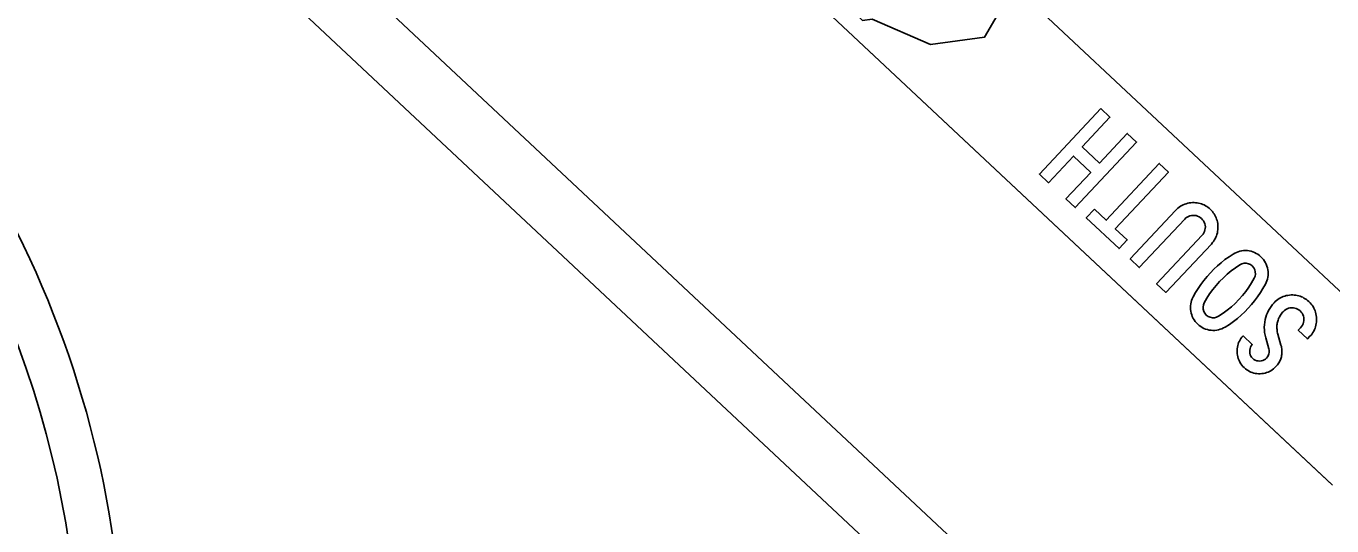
# Model space of a CAD drawing. Extents: x 1581789 to 1622364, y 1043167 to 1103486.
# Drawn here: x 1616505.34 to 1616519.89, y 1100728.45 to 1100734.01 of the extents above; entities that cross this region are included whole.
import ezdxf

# ---------------------------------------------------------------- set-up
doc = ezdxf.new("R2010")
doc.units = 0
doc.layers.add('RD_PD_PatLn2', color=7, linetype='Continuous')

msp = doc.modelspace()

# ---------------------------------------------------------------- linework, layer by layer
at = {"layer": 'RD_PD_PatLn2'}
for p, q in [((1616506.393, 1100741.546), (1616519.888, 1100728.907)), ((1616506.4, 1100741.539), (1616519.895, 1100728.9))]:
    msp.add_line(p, q, dxfattribs=at)
for points in [[(1616457.324, 1100782.935), (1616517.661, 1100726.425), (1616517.205, 1100725.939), (1616456.869, 1100782.448), (1616457.324, 1100782.935), (1616457.324, 1100782.935)], [(1616521.013, 1100730.093), (1616516.028, 1100734.758), (1616516.005, 1100734.714), (1616516.138, 1100734.517), (1616516.095, 1100734.387), (1616516.14, 1100734.29), (1616516.159, 1100734.134), (1616516.018, 1100733.891), (1616515.417, 1100733.809), (1616514.764, 1100734.091), (1616514.657, 1100734.077), (1616513.485, 1100735.258), (1616513.536, 1100735.808), (1616512.81, 1100736.513), (1616512.806, 1100736.946), (1616512.784, 1100737.795), (1616507.515, 1100742.73)], [(1616517.312, 1100733.095), (1616517.415, 1100732.999), (1616517.106, 1100732.669), (1616517.299, 1100732.488), (1616517.607, 1100732.818), (1616517.711, 1100732.722), (1616517.028, 1100731.993), (1616516.925, 1100732.089), (1616517.202, 1100732.385), (1616517.009, 1100732.566), (1616516.732, 1100732.27), (1616516.629, 1100732.366), (1616517.312, 1100733.095), (1616517.312, 1100733.095)], [(1616517.242, 1100731.975), (1616517.373, 1100731.852), (1616517.965, 1100732.484), (1616518.067, 1100732.388), (1616517.475, 1100731.756), (1616517.607, 1100731.633), (1616517.516, 1100731.536), (1616517.151, 1100731.878), (1616517.242, 1100731.975), (1616517.242, 1100731.975)], [(1616517.639, 1100731.42), (1616518.146, 1100731.961), (1616518.159, 1100731.975), (1616518.172, 1100731.987), (1616518.187, 1100731.998), (1616518.201, 1100732.008), (1616518.216, 1100732.017), (1616518.232, 1100732.024), (1616518.248, 1100732.031), (1616518.265, 1100732.036), (1616518.282, 1100732.041), (1616518.299, 1100732.044), (1616518.317, 1100732.046), (1616518.336, 1100732.048), (1616518.353, 1100732.048), (1616518.37, 1100732.047), (1616518.387, 1100732.045), (1616518.403, 1100732.042), (1616518.419, 1100732.039), (1616518.434, 1100732.034), (1616518.449, 1100732.028), (1616518.464, 1100732.022), (1616518.479, 1100732.014), (1616518.493, 1100732.006), (1616518.506, 1100731.996), (1616518.52, 1100731.985), (1616518.532, 1100731.974), (1616518.545, 1100731.962), (1616518.556, 1100731.949), (1616518.566, 1100731.936), (1616518.576, 1100731.923), (1616518.584, 1100731.909), (1616518.592, 1100731.895), (1616518.598, 1100731.88), (1616518.604, 1100731.865), (1616518.609, 1100731.85), (1616518.613, 1100731.834), (1616518.616, 1100731.817), (1616518.617, 1100731.801), (1616518.618, 1100731.783), (1616518.618, 1100731.765), (1616518.617, 1100731.746), (1616518.615, 1100731.729), (1616518.612, 1100731.711), (1616518.607, 1100731.694), (1616518.602, 1100731.678), (1616518.595, 1100731.662), (1616518.587, 1100731.646), (1616518.578, 1100731.631), (1616518.568, 1100731.616), (1616518.557, 1100731.602), (1616518.545, 1100731.587), (1616518.038, 1100731.047), (1616517.935, 1100731.143), (1616518.441, 1100731.684), (1616518.453, 1100731.698), (1616518.462, 1100731.712), (1616518.469, 1100731.728), (1616518.474, 1100731.744), (1616518.477, 1100731.761), (1616518.478, 1100731.779), (1616518.476, 1100731.796), (1616518.472, 1100731.813), (1616518.466, 1100731.829), (1616518.458, 1100731.844), (1616518.448, 1100731.858), (1616518.436, 1100731.871), (1616518.422, 1100731.882), (1616518.408, 1100731.891), (1616518.392, 1100731.898), (1616518.376, 1100731.903), (1616518.359, 1100731.906), (1616518.341, 1100731.906), (1616518.323, 1100731.904), (1616518.306, 1100731.901), (1616518.29, 1100731.895), (1616518.276, 1100731.887), (1616518.262, 1100731.877), (1616518.249, 1100731.864), (1616517.742, 1100731.324), (1616517.639, 1100731.42), (1616517.639, 1100731.42)], [(1616518.534, 1100731.266), (1616518.573, 1100731.306), (1616518.613, 1100731.343), (1616518.654, 1100731.379), (1616518.697, 1100731.413), (1616518.742, 1100731.444), (1616518.788, 1100731.474), (1616518.806, 1100731.485), (1616518.825, 1100731.494), (1616518.844, 1100731.501), (1616518.864, 1100731.507), (1616518.884, 1100731.511), (1616518.905, 1100731.513), (1616518.926, 1100731.514), (1616518.947, 1100731.513), (1616518.968, 1100731.51), (1616518.989, 1100731.506), (1616519.008, 1100731.5), (1616519.027, 1100731.492), (1616519.046, 1100731.483), (1616519.064, 1100731.472), (1616519.081, 1100731.459), (1616519.097, 1100731.445), (1616519.112, 1100731.43), (1616519.126, 1100731.414), (1616519.138, 1100731.397), (1616519.148, 1100731.379), (1616519.157, 1100731.361), (1616519.164, 1100731.341), (1616519.17, 1100731.321), (1616519.174, 1100731.3), (1616519.177, 1100731.279), (1616519.178, 1100731.258), (1616519.177, 1100731.237), (1616519.174, 1100731.217), (1616519.17, 1100731.197), (1616519.164, 1100731.178), (1616519.157, 1100731.158), (1616519.147, 1100731.139), (1616519.12, 1100731.091), (1616519.091, 1100731.045), (1616519.06, 1100730.999), (1616519.027, 1100730.955), (1616518.992, 1100730.913), (1616518.956, 1100730.872), (1616518.917, 1100730.832), (1616518.876, 1100730.794), (1616518.835, 1100730.758), (1616518.791, 1100730.724), (1616518.747, 1100730.692), (1616518.7, 1100730.662), (1616518.682, 1100730.652), (1616518.663, 1100730.643), (1616518.644, 1100730.637), (1616518.625, 1100730.631), (1616518.605, 1100730.627), (1616518.584, 1100730.625), (1616518.563, 1100730.625), (1616518.542, 1100730.626), (1616518.521, 1100730.629), (1616518.501, 1100730.634), (1616518.481, 1100730.64), (1616518.462, 1100730.647), (1616518.444, 1100730.657), (1616518.426, 1100730.667), (1616518.41, 1100730.68), (1616518.394, 1100730.694), (1616518.378, 1100730.709), (1616518.365, 1100730.725), (1616518.353, 1100730.742), (1616518.342, 1100730.759), (1616518.333, 1100730.778), (1616518.326, 1100730.797), (1616518.32, 1100730.817), (1616518.316, 1100730.838), (1616518.313, 1100730.858), (1616518.312, 1100730.879), (1616518.313, 1100730.9), (1616518.315, 1100730.919), (1616518.319, 1100730.939), (1616518.325, 1100730.959), (1616518.333, 1100730.978), (1616518.342, 1100730.997), (1616518.368, 1100731.045), (1616518.397, 1100731.092), (1616518.428, 1100731.137), (1616518.461, 1100731.181), (1616518.497, 1100731.225), (1616518.534, 1100731.266), (1616518.534, 1100731.266)], [(1616518.637, 1100731.17), (1616518.598, 1100731.125), (1616518.561, 1100731.079), (1616518.526, 1100731.031), (1616518.495, 1100730.982), (1616518.466, 1100730.931), (1616518.457, 1100730.909), (1616518.453, 1100730.885), (1616518.455, 1100730.861), (1616518.461, 1100730.836), (1616518.473, 1100730.815), (1616518.489, 1100730.796), (1616518.509, 1100730.781), (1616518.532, 1100730.771), (1616518.556, 1100730.766), (1616518.581, 1100730.766), (1616518.604, 1100730.772), (1616518.626, 1100730.782), (1616518.675, 1100730.815), (1616518.722, 1100730.849), (1616518.768, 1100730.886), (1616518.811, 1100730.926), (1616518.852, 1100730.968), (1616518.891, 1100731.012), (1616518.928, 1100731.057), (1616518.962, 1100731.105), (1616518.993, 1100731.154), (1616519.022, 1100731.205), (1616519.032, 1100731.228), (1616519.036, 1100731.252), (1616519.035, 1100731.277), (1616519.028, 1100731.301), (1616519.017, 1100731.323), (1616519.001, 1100731.342), (1616518.981, 1100731.357), (1616518.958, 1100731.367), (1616518.934, 1100731.372), (1616518.909, 1100731.372), (1616518.886, 1100731.366), (1616518.863, 1100731.356), (1616518.814, 1100731.323), (1616518.767, 1100731.288), (1616518.722, 1100731.251), (1616518.679, 1100731.212), (1616518.637, 1100731.17), (1616518.637, 1100731.17)], [(1616518.839, 1100730.33), (1616518.835, 1100730.347), (1616518.833, 1100730.365), (1616518.831, 1100730.384), (1616518.831, 1100730.402), (1616518.832, 1100730.421), (1616518.835, 1100730.438), (1616518.839, 1100730.455), (1616518.843, 1100730.472), (1616518.849, 1100730.489), (1616518.857, 1100730.504), (1616518.865, 1100730.52), (1616518.875, 1100730.534), (1616518.886, 1100730.549), (1616518.898, 1100730.563), (1616519.001, 1100730.466), (1616518.99, 1100730.453), (1616518.982, 1100730.438), (1616518.976, 1100730.422), (1616518.972, 1100730.406), (1616518.972, 1100730.388), (1616518.973, 1100730.371), (1616518.978, 1100730.354), (1616518.985, 1100730.339), (1616518.994, 1100730.325), (1616519.006, 1100730.312), (1616519.019, 1100730.301), (1616519.034, 1100730.293), (1616519.05, 1100730.287), (1616519.066, 1100730.284), (1616519.084, 1100730.283), (1616519.101, 1100730.285), (1616519.118, 1100730.289), (1616519.133, 1100730.296), (1616519.147, 1100730.305), (1616519.16, 1100730.317), (1616519.169, 1100730.329), (1616519.177, 1100730.34), (1616519.183, 1100730.353), (1616519.187, 1100730.365), (1616519.19, 1100730.379), (1616519.19, 1100730.392), (1616519.189, 1100730.406), (1616519.186, 1100730.421), (1616519.151, 1100730.542), (1616519.144, 1100730.571), (1616519.139, 1100730.6), (1616519.136, 1100730.629), (1616519.135, 1100730.659), (1616519.137, 1100730.688), (1616519.14, 1100730.717), (1616519.146, 1100730.747), (1616519.153, 1100730.773), (1616519.161, 1100730.798), (1616519.171, 1100730.822), (1616519.183, 1100730.846), (1616519.196, 1100730.869), (1616519.21, 1100730.891), (1616519.226, 1100730.912), (1616519.244, 1100730.932), (1616519.257, 1100730.946), (1616519.271, 1100730.958), (1616519.285, 1100730.968), (1616519.3, 1100730.979), (1616519.315, 1100730.987), (1616519.331, 1100730.995), (1616519.347, 1100731.002), (1616519.363, 1100731.007), (1616519.38, 1100731.012), (1616519.398, 1100731.015), (1616519.416, 1100731.017), (1616519.435, 1100731.019), (1616519.452, 1100731.019), (1616519.469, 1100731.018), (1616519.486, 1100731.016), (1616519.502, 1100731.013), (1616519.518, 1100731.01), (1616519.533, 1100731.005), (1616519.548, 1100730.999), (1616519.563, 1100730.993), (1616519.577, 1100730.985), (1616519.591, 1100730.977), (1616519.605, 1100730.967), (1616519.618, 1100730.956), (1616519.631, 1100730.945), (1616519.645, 1100730.932), (1616519.657, 1100730.918), (1616519.667, 1100730.904), (1616519.678, 1100730.889), (1616519.686, 1100730.874), (1616519.694, 1100730.859), (1616519.701, 1100730.843), (1616519.706, 1100730.826), (1616519.711, 1100730.809), (1616519.714, 1100730.791), (1616519.716, 1100730.773), (1616519.717, 1100730.754), (1616519.717, 1100730.736), (1616519.716, 1100730.718), (1616519.714, 1100730.7), (1616519.711, 1100730.683)], [(1616519.616, 1100730.529), (1616519.513, 1100730.626), (1616519.54, 1100730.655), (1616519.551, 1100730.669), (1616519.561, 1100730.683), (1616519.568, 1100730.698), (1616519.573, 1100730.715), (1616519.575, 1100730.732), (1616519.576, 1100730.749), (1616519.574, 1100730.767), (1616519.571, 1100730.784), (1616519.565, 1100730.8), (1616519.557, 1100730.815), (1616519.547, 1100730.829), (1616519.535, 1100730.842), (1616519.521, 1100730.853), (1616519.506, 1100730.862), (1616519.491, 1100730.869), (1616519.475, 1100730.874), (1616519.458, 1100730.877), (1616519.44, 1100730.877), (1616519.422, 1100730.876), (1616519.405, 1100730.872), (1616519.389, 1100730.866), (1616519.375, 1100730.858), (1616519.361, 1100730.848), (1616519.348, 1100730.836), (1616519.338, 1100730.826), (1616519.33, 1100730.816), (1616519.322, 1100730.805), (1616519.315, 1100730.795), (1616519.309, 1100730.784), (1616519.303, 1100730.773), (1616519.297, 1100730.763), (1616519.292, 1100730.752), (1616519.288, 1100730.74), (1616519.284, 1100730.729), (1616519.281, 1100730.718), (1616519.279, 1100730.706), (1616519.277, 1100730.694), (1616519.276, 1100730.682), (1616519.275, 1100730.67), (1616519.275, 1100730.658), (1616519.275, 1100730.646), (1616519.277, 1100730.633), (1616519.278, 1100730.621), (1616519.28, 1100730.608), (1616519.283, 1100730.595), (1616519.287, 1100730.582), (1616519.321, 1100730.46), (1616519.325, 1100730.446), (1616519.328, 1100730.433), (1616519.33, 1100730.42), (1616519.331, 1100730.407), (1616519.332, 1100730.394), (1616519.332, 1100730.381), (1616519.332, 1100730.369), (1616519.33, 1100730.356), (1616519.328, 1100730.344), (1616519.326, 1100730.332), (1616519.323, 1100730.32), (1616519.319, 1100730.308), (1616519.314, 1100730.297), (1616519.309, 1100730.285), (1616519.303, 1100730.274), (1616519.296, 1100730.263), (1616519.289, 1100730.252), (1616519.281, 1100730.242), (1616519.272, 1100730.231), (1616519.263, 1100730.221), (1616519.25, 1100730.207), (1616519.236, 1100730.196), (1616519.222, 1100730.185), (1616519.207, 1100730.175), (1616519.192, 1100730.167), (1616519.177, 1100730.16), (1616519.16, 1100730.154), (1616519.143, 1100730.149), (1616519.126, 1100730.146), (1616519.108, 1100730.143), (1616519.089, 1100730.142), (1616519.071, 1100730.142), (1616519.053, 1100730.143), (1616519.035, 1100730.146), (1616519.018, 1100730.15), (1616519.001, 1100730.154), (1616518.985, 1100730.161), (1616518.969, 1100730.168), (1616518.954, 1100730.177), (1616518.939, 1100730.187), (1616518.924, 1100730.197), (1616518.91, 1100730.21), (1616518.897, 1100730.223), (1616518.885, 1100730.237), (1616518.875, 1100730.251), (1616518.865, 1100730.265), (1616518.857, 1100730.281), (1616518.85, 1100730.297), (1616518.843, 1100730.313), (1616518.839, 1100730.33)], [(1616519.711, 1100730.683), (1616519.706, 1100730.666), (1616519.701, 1100730.649), (1616519.694, 1100730.633), (1616519.686, 1100730.617), (1616519.677, 1100730.602), (1616519.667, 1100730.587), (1616519.656, 1100730.573), (1616519.644, 1100730.559), (1616519.616, 1100730.529), (1616519.616, 1100730.529)]]:
    msp.add_lwpolyline(points, dxfattribs=at)
for centre, radius, start, end in [((1616495.096, 1100726.659), 11.333, 292.123, 40.1198), ((1616495.099, 1100726.661), 10.833, 312.9117, 39.8076)]:
    msp.add_arc(centre, radius, start, end, dxfattribs=at)

doc.saveas('drawing.dxf')
